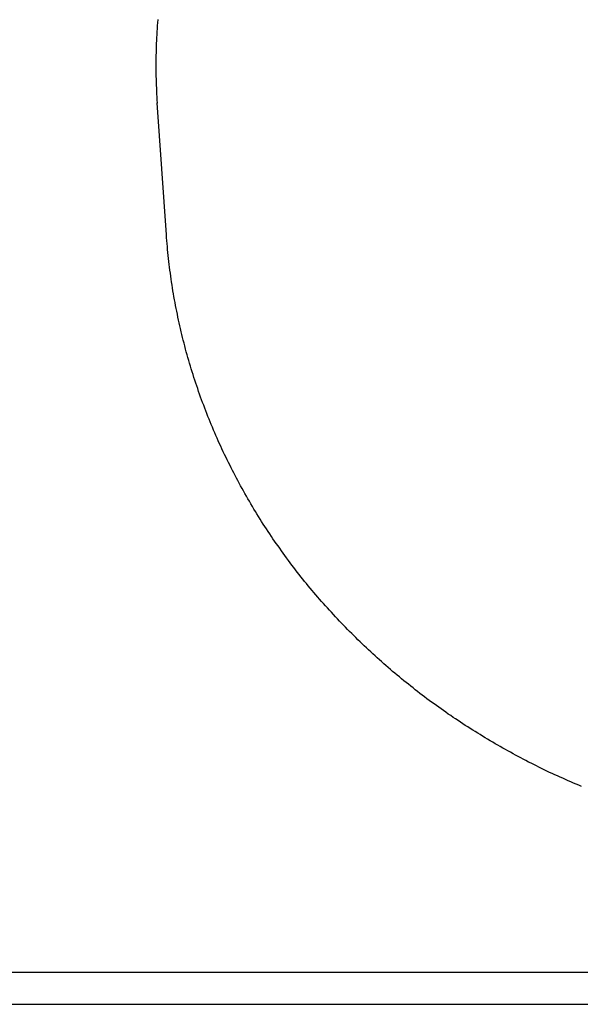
# Model space of a CAD drawing. Extents: x 1107 to 4046, y 937 to 3355.
# Tile 567 of 656: x 2180.05 to 2182.22, y 2682.48 to 2686.29. Entities that reach past the tile are written whole.
import ezdxf

# ---------------------------------------------------------------- set-up
doc = ezdxf.new("R2010")
doc.units = 0
doc.layers.add('KF_VIDA_L___C_REAR', color=7, linetype='CONTINUOUS')

# ---------------------------------------------------------------- blocks, each defined once
blk = doc.blocks.new('KF_VIDA_L___C_REAR')
at = {"layer": 'KF_VIDA_L___C_REAR'}
for p, q in [((-6.359162, 996.243727), (-6.394874, 996.754112)), ((-46.917343, 993.38744), (42.917343, 993.38744)), ((-46.917343, 993.26244), (42.917343, 993.26244))]:
    blk.add_line(p, q, dxfattribs=at)
for points in [[(-6.39264, 997.077, 0), (-6.39357, 997.065, 0), (-6.39444, 997.054, 0), (-6.39525, 997.042, 0), (-6.39599, 997.031, 0), (-6.39667, 997.019, 0), (-6.39729, 997.007, 0), (-6.39784, 996.996, 0), (-6.39833, 996.984, 0), (-6.39876, 996.973, 0), (-6.39912, 996.961, 0), (-6.39943, 996.95, 0), (-6.39966, 996.938, 0), (-6.39984, 996.927, 0), (-6.39995, 996.915, 0), (-6.4, 996.904, 0), (-6.39998, 996.892, 0), (-6.3999, 996.881, 0), (-6.39976, 996.869, 0), (-6.39956, 996.858, 0), (-6.39929, 996.846, 0), (-6.39896, 996.835, 0), (-6.39857, 996.823, 0), (-6.39811, 996.812, 0), (-6.39759, 996.8, 0), (-6.397, 996.789, 0), (-6.39636, 996.777, 0), (-6.39565, 996.766, 0), (-6.39487, 996.754, 0)], [(-4.75115, 994.106, 0), (-4.76157, 994.111, 0), (-4.77198, 994.115, 0), (-4.78238, 994.119, 0), (-4.79275, 994.124, 0), (-4.80311, 994.128, 0), (-4.81345, 994.133, 0), (-4.82378, 994.138, 0), (-4.83408, 994.142, 0), (-4.84437, 994.147, 0), (-4.85464, 994.152, 0), (-4.86489, 994.157, 0), (-4.87512, 994.161, 0), (-4.88533, 994.166, 0), (-4.89552, 994.171, 0), (-4.9057, 994.176, 0), (-4.91585, 994.181, 0), (-4.92599, 994.186, 0), (-4.9361, 994.191, 0), (-4.9462, 994.196, 0), (-4.95627, 994.201, 0), (-4.96633, 994.207, 0), (-4.97636, 994.212, 0), (-4.98638, 994.217, 0), (-4.99637, 994.222, 0), (-5.00634, 994.228, 0), (-5.01629, 994.233, 0), (-5.02622, 994.239, 0), (-5.03613, 994.244, 0), (-5.04601, 994.25, 0), (-5.05588, 994.255, 0), (-5.06572, 994.261, 0), (-5.07554, 994.266, 0), (-5.08534, 994.272, 0), (-5.09511, 994.278, 0), (-5.10486, 994.283, 0), (-5.11459, 994.289, 0), (-5.1243, 994.295, 0), (-5.13398, 994.301, 0), (-5.14364, 994.307, 0), (-5.15327, 994.313, 0), (-5.16288, 994.319, 0), (-5.17247, 994.325, 0), (-5.18203, 994.331, 0), (-5.19157, 994.337, 0), (-5.20108, 994.343, 0), (-5.21057, 994.349, 0), (-5.22004, 994.355, 0), (-5.22947, 994.362, 0), (-5.23889, 994.368, 0), (-5.24828, 994.374, 0), (-5.25764, 994.381, 0), (-5.26697, 994.387, 0), (-5.27629, 994.394, 0), (-5.28557, 994.4, 0), (-5.29483, 994.407, 0), (-5.30406, 994.413, 0), (-5.31326, 994.42, 0), (-5.32244, 994.426, 0), (-5.33159, 994.433, 0), (-5.34071, 994.44, 0), (-5.34981, 994.446, 0), (-5.35888, 994.453, 0), (-5.36792, 994.46, 0), (-5.37693, 994.467, 0), (-5.38592, 994.474, 0), (-5.39487, 994.481, 0), (-5.4038, 994.488, 0), (-5.4127, 994.495, 0), (-5.42157, 994.502, 0), (-5.43041, 994.509, 0), (-5.43922, 994.516, 0), (-5.448, 994.523, 0), (-5.45676, 994.531, 0), (-5.46548, 994.538, 0), (-5.47417, 994.545, 0), (-5.48283, 994.552, 0), (-5.49146, 994.56, 0), (-5.50007, 994.567, 0), (-5.50864, 994.575, 0), (-5.51718, 994.582, 0), (-5.52568, 994.59, 0), (-5.53416, 994.597, 0), (-5.5426, 994.605, 0), (-5.55102, 994.612, 0), (-5.5594, 994.62, 0), (-5.56775, 994.628, 0), (-5.57606, 994.635, 0), (-5.58435, 994.643, 0), (-5.5926, 994.651, 0), (-5.60082, 994.659, 0), (-5.609, 994.667, 0), (-5.61715, 994.675, 0), (-5.62527, 994.683, 0), (-5.63335, 994.691, 0), (-5.6414, 994.699, 0), (-5.64942, 994.707, 0), (-5.6574, 994.715, 0), (-5.66535, 994.723, 0), (-5.67326, 994.731, 0), (-5.68114, 994.739, 0), (-5.68898, 994.747, 0), (-5.69679, 994.756, 0), (-5.70456, 994.764, 0), (-5.71229, 994.772, 0), (-5.71999, 994.781, 0), (-5.72766, 994.789, 0), (-5.73528, 994.798, 0), (-5.74287, 994.806, 0), (-5.75043, 994.815, 0), (-5.75795, 994.823, 0), (-5.76543, 994.832, 0), (-5.77287, 994.84, 0), (-5.78027, 994.849, 0), (-5.78764, 994.858, 0), (-5.79497, 994.866, 0), (-5.80226, 994.875, 0), (-5.80952, 994.884, 0), (-5.81673, 994.893, 0), (-5.82391, 994.901, 0), (-5.83104, 994.91, 0), (-5.83814, 994.919, 0), (-5.8452, 994.928, 0), (-5.85222, 994.937, 0), (-5.8592, 994.946, 0), (-5.86614, 994.955, 0), (-5.87304, 994.964, 0), (-5.8799, 994.973, 0), (-5.88672, 994.982, 0), (-5.8935, 994.992, 0), (-5.90024, 995.001, 0), (-5.90694, 995.01, 0), (-5.91359, 995.019, 0), (-5.92021, 995.029, 0), (-5.92678, 995.038, 0), (-5.93332, 995.047, 0), (-5.9398, 995.057, 0), (-5.94625, 995.066, 0), (-5.95266, 995.075, 0), (-5.95902, 995.085, 0), (-5.96534, 995.094, 0), (-5.97162, 995.104, 0), (-5.97785, 995.114, 0), (-5.98404, 995.123, 0), (-5.99019, 995.133, 0), (-5.99629, 995.142, 0), (-6.00235, 995.152, 0), (-6.00837, 995.162, 0), (-6.01434, 995.172, 0), (-6.02027, 995.181, 0), (-6.02615, 995.191, 0), (-6.03199, 995.201, 0), (-6.03778, 995.211, 0), (-6.04352, 995.221, 0), (-6.04922, 995.231, 0), (-6.05488, 995.241, 0), (-6.06048, 995.251, 0), (-6.06605, 995.261, 0), (-6.07156, 995.271, 0), (-6.07703, 995.281, 0), (-6.08245, 995.291, 0), (-6.08783, 995.301, 0), (-6.09316, 995.311, 0), (-6.09844, 995.321, 0), (-6.10368, 995.331, 0), (-6.10886, 995.341, 0), (-6.114, 995.352, 0), (-6.1191, 995.362, 0), (-6.12414, 995.372, 0), (-6.12914, 995.383, 0), (-6.13409, 995.393, 0), (-6.13899, 995.403, 0), (-6.14384, 995.414, 0), (-6.14864, 995.424, 0), (-6.1534, 995.434, 0), (-6.1581, 995.445, 0), (-6.16276, 995.455, 0), (-6.16737, 995.466, 0), (-6.17193, 995.476, 0), (-6.17644, 995.487, 0), (-6.1809, 995.498, 0), (-6.18531, 995.508, 0), (-6.18967, 995.519, 0), (-6.19398, 995.529, 0), (-6.19824, 995.54, 0), (-6.20245, 995.551, 0), (-6.2066, 995.561, 0), (-6.21071, 995.572, 0), (-6.21477, 995.583, 0), (-6.21878, 995.594, 0), (-6.22273, 995.604, 0), (-6.22663, 995.615, 0), (-6.23049, 995.626, 0), (-6.23429, 995.637, 0), (-6.23804, 995.648, 0), (-6.24173, 995.659, 0), (-6.24538, 995.669, 0), (-6.24897, 995.68, 0), (-6.25251, 995.691, 0), (-6.256, 995.702, 0), (-6.25943, 995.713, 0), (-6.26282, 995.724, 0), (-6.26615, 995.735, 0), (-6.26942, 995.746, 0), (-6.27264, 995.757, 0), (-6.27581, 995.768, 0), (-6.27893, 995.779, 0), (-6.28199, 995.79, 0), (-6.285, 995.801, 0), (-6.28796, 995.813, 0), (-6.29086, 995.824, 0), (-6.2937, 995.835, 0), (-6.29649, 995.846, 0), (-6.29923, 995.857, 0), (-6.30191, 995.868, 0), (-6.30454, 995.88, 0), (-6.30711, 995.891, 0), (-6.30963, 995.902, 0), (-6.31209, 995.913, 0), (-6.31449, 995.925, 0), (-6.31684, 995.936, 0), (-6.31914, 995.947, 0), (-6.32138, 995.958, 0), (-6.32356, 995.97, 0), (-6.32569, 995.981, 0), (-6.32776, 995.992, 0), (-6.32978, 996.004, 0), (-6.33174, 996.015, 0), (-6.33364, 996.026, 0), (-6.33549, 996.038, 0), (-6.33729, 996.049, 0), (-6.33903, 996.061, 0), (-6.34071, 996.072, 0), (-6.34233, 996.083, 0), (-6.3439, 996.095, 0), (-6.34542, 996.106, 0), (-6.34687, 996.118, 0), (-6.34827, 996.129, 0), (-6.34962, 996.14, 0), (-6.3509, 996.152, 0), (-6.35214, 996.163, 0), (-6.35331, 996.175, 0), (-6.35443, 996.186, 0), (-6.35549, 996.198, 0), (-6.35649, 996.209, 0), (-6.35744, 996.221, 0), (-6.35833, 996.232, 0), (-6.35916, 996.244, 0)]]:
    blk.add_polyline3d(points, dxfattribs=at)

msp = doc.modelspace()

# ---------------------------------------------------------------- block references
at = {"layer": 'KF_VIDA_L___C_REAR'}
msp.add_blockref('KF_VIDA_L___C_REAR', (2186.9791, 1689.2132), dxfattribs=at)

doc.saveas('drawing.dxf')
